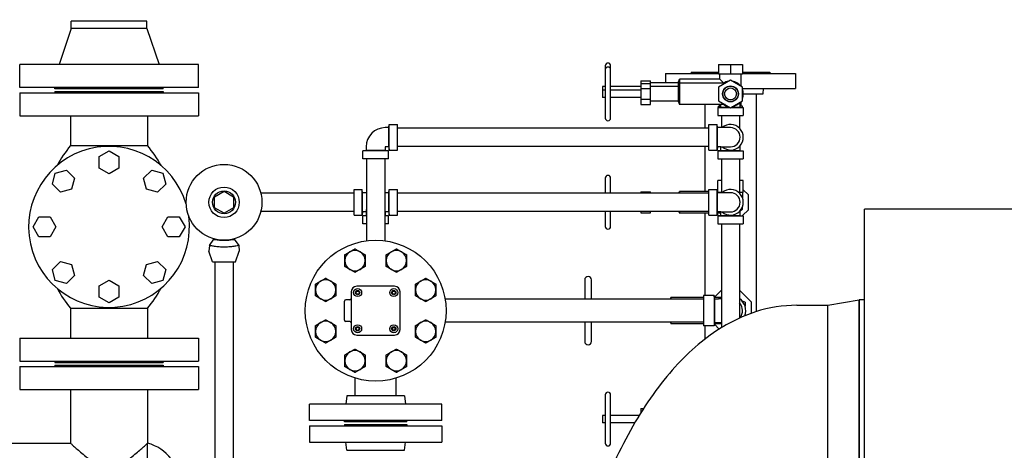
# Model space of a CAD drawing. Header units: inches. Extents: x 24 to 1128, y -94 to 748.
# Tile 405 of 573: x 433 to 479, y 585 to 605. Entities that reach past the tile are written whole.
import ezdxf

# ---------------------------------------------------------------- set-up
doc = ezdxf.new("R2010")
doc.units = ezdxf.units.IN
doc.header["$LTSCALE"] = 32
doc.header["$MEASUREMENT"] = 0
doc.layers.add('Dimension (ANSI)', color=7, linetype='Continuous', lineweight=25)
doc.layers.add('Visible (ANSI)', color=7, linetype='Continuous', lineweight=30)
doc.styles.add('Note Text (ANSI)', font='tahoma.ttf')
doc.dimstyles.new('Architectural (ANSI)', dxfattribs={"dimscale": 32, "dimtxt": 0.125, "dimasz": 0.098425, "dimexe": 0.125, "dimexo": 0.0625, "dimgap": 0.031496, "dimtad": 0, "dimtih": 1, "dimtoh": 1, "dimdec": 4, "dimrnd": 1e-08, "dimzin": 3, "dimdsep": 46, "dimlunit": 4, "dimtxsty": 'Note Text (ANSI)', "dimcen": 0.09, "dimdle": 0.393701, "dimclrd": 256, "dimclre": 256, "dimclrt": 256, "dimadec": 0, "dimazin": 3, "dimtfac": 0.96, "dimtofl": 0, "dimtmove": 0, "dimatfit": 3, "dimfxl": 1, "dimfrac": 2, "dimtolj": 1, "dimtzin": 12, "dimlwd": -1, "dimlwe": -1, "dimarcsym": 0})

# ---------------------------------------------------------------- blocks, each defined once
blk = doc.blocks.new('*D22')
at = {"layer": 'Defpoints', "color": 0, "transparency": 16777216}
for p in [(438.48, 699.411), (351.857, 463.849), (472.383, 463.849)]:
    blk.add_point(p, dxfattribs=at)
at = {"layer": 'Dimension (ANSI)', "transparency": 16777216}
for p, q in [((436.48, 699.411), (347.857, 699.411)), ((351.857, 696.261), (351.857, 597.163)), ((351.857, 466.999), (351.857, 590.097)), ((470.383, 463.849), (347.857, 463.849))]:
    blk.add_line(p, q, dxfattribs=at)
for points in [[(351.332, 696.261), (352.382, 696.261), (351.857, 699.411)], [(351.332, 466.999), (352.382, 466.999), (351.857, 463.849)]]:
    blk.add_solid(points, dxfattribs=at)
at = {"layer": 'Dimension (ANSI)', "transparency": 16777216, "insert": (338.708, 596.155), "char_height": 4, "attachment_point": 1, "style": 'Note Text (ANSI)'}
blk.add_mtext('\\A1;19\'-7 9/16"', dxfattribs=at)

msp = doc.modelspace()

# ---------------------------------------------------------------- linework, layer by layer
at = {"layer": 'Visible (ANSI)'}
for p, q in [((439.26339, 604.52152), (435.76339, 604.52152)), ((435.76339, 604.18152), (435.76339, 604.52152)), ((439.26339, 604.18152), (439.26339, 604.52152)), ((435.76339, 604.18152), (435.20339, 602.52152)), ((439.26339, 604.18152), (435.76339, 604.18152)), ((439.26339, 604.18152), (439.82339, 602.52152)), ((441.63839, 602.52152), (433.38839, 602.52152)), ((433.38839, 601.46152), (433.38839, 602.52152)), ((441.63839, 601.46152), (441.63839, 602.52152)), ((460.42078, 602.45876), (460.42078, 602.27766)), ((460.42078, 602.27766), (460.42078, 600.04537)), ((460.66881, 602.27766), (460.66881, 602.45876)), ((460.66881, 600.04537), (460.66881, 602.27766)), ((465.65109, 602.52372), (465.65109, 602.09065)), ((465.65109, 602.52372), (466.20227, 602.52372)), ((466.20227, 602.52372), (466.75345, 602.52372)), ((466.20227, 602.52372), (466.20227, 602.09065)), ((466.75345, 602.52372), (466.75345, 602.09065)), ((463.20227, 602.10152), (465.65109, 602.10152)), ((463.20227, 602.10152), (463.20227, 601.67726)), ((463.78101, 601.67726), (463.84007, 601.83868)), ((463.84007, 601.83868), (463.84007, 601.65758)), ((465.70621, 601.83868), (463.84007, 601.83868)), ((464.39227, 602.16152), (465.65109, 602.16152)), ((464.39227, 602.16152), (464.39227, 602.10152)), ((465.65109, 602.09065), (466.20227, 602.09065)), ((466.20227, 601.79796), (465.65109, 601.47974)), ((465.70621, 601.83868), (465.70621, 602.09065)), ((465.88666, 601.65823), (465.70621, 601.83868)), ((466.20227, 602.09065), (466.75345, 602.09065)), ((466.75345, 601.47974), (466.20227, 601.79796)), ((466.69834, 601.51156), (466.69834, 602.09065)), ((466.75345, 602.16152), (468.01227, 602.16152)), ((466.75345, 602.10152), (469.20227, 602.10152)), ((468.01227, 602.16152), (468.01227, 602.10152)), ((469.20227, 602.10152), (469.20227, 601.41152)), ((441.63839, 601.46152), (433.38839, 601.46152)), ((435.01339, 601.40152), (435.01339, 601.46152)), ((440.01339, 601.40152), (435.01339, 601.40152)), ((440.01339, 601.40152), (440.01339, 601.46152)), ((460.29676, 601.50994), (460.29676, 601.32884)), ((460.42078, 601.50994), (460.29676, 601.50994)), ((462.06841, 601.50994), (460.66881, 601.50994)), ((462.06841, 601.76092), (462.06841, 601.64453)), ((462.06841, 601.76092), (462.50148, 601.76092)), ((462.06841, 601.64453), (462.50148, 601.64453)), ((462.06841, 601.64453), (462.06841, 601.40302)), ((462.06841, 601.40302), (462.50148, 601.40302)), ((462.06841, 601.40302), (462.06841, 600.92001)), ((462.50148, 601.64453), (462.50148, 601.76092)), ((463.78101, 601.67726), (462.50148, 601.67726)), ((462.50148, 601.40302), (462.50148, 601.64453)), ((463.78101, 601.49616), (462.50148, 601.49616)), ((462.50148, 600.92001), (462.50148, 601.40302)), ((463.78101, 601.67726), (463.78101, 601.49616)), ((463.78101, 601.49616), (463.84007, 601.65758)), ((463.78101, 601.49616), (463.78101, 600.82687)), ((463.84007, 601.65758), (463.84007, 600.66545)), ((465.95912, 601.65758), (463.84007, 601.65758)), ((465.65109, 601.47974), (465.65109, 600.84329)), ((466.75345, 600.84329), (466.75345, 601.47974)), ((466.75345, 601.41152), (469.20227, 601.41152)), ((467.70158, 601.16152), (467.73227, 601.41152)), ((433.38839, 601.21652), (441.63839, 601.21652)), ((433.38839, 601.21652), (433.38839, 600.15652)), ((435.01339, 601.27652), (440.01339, 601.27652)), ((435.01339, 601.27652), (435.01339, 601.21652)), ((440.01339, 601.27652), (440.01339, 601.21652)), ((441.63839, 601.21652), (441.63839, 600.15652)), ((460.29676, 601.32884), (460.29676, 600.99419)), ((460.42078, 601.32884), (460.29676, 601.32884)), ((460.42078, 600.99419), (460.29676, 600.99419)), ((462.06841, 601.32884), (460.66881, 601.32884)), ((462.06841, 600.99419), (460.66881, 600.99419)), ((462.06841, 600.92001), (462.06841, 600.6785)), ((462.06841, 600.92001), (462.50148, 600.92001)), ((462.50148, 600.6785), (462.50148, 600.92001)), ((466.79077, 601.16152), (467.70158, 601.16152)), ((467.38977, 601.16152), (467.38977, 591.11809)), ((462.06841, 600.6785), (462.50148, 600.6785)), ((463.78101, 600.82687), (462.50148, 600.82687)), ((463.78101, 600.82687), (463.84007, 600.66545)), ((465.95912, 600.66545), (463.84007, 600.66545)), ((465.01477, 600.66545), (465.01477, 599.58152)), ((465.75927, 600.55552), (465.61377, 600.54152)), ((465.61377, 600.54152), (466.17378, 600.54152)), ((465.61377, 600.54152), (465.61377, 600.16152)), ((465.65109, 600.84329), (466.20227, 600.52507)), ((465.65109, 600.54511), (465.65109, 600.59459)), ((465.75927, 600.59459), (465.65109, 600.59459)), ((465.70621, 600.59459), (465.70621, 600.66545)), ((465.75927, 600.55552), (465.75927, 600.66545)), ((465.75927, 600.55552), (466.14953, 600.55552)), ((466.20227, 600.52507), (466.75345, 600.84329)), ((466.23076, 600.54152), (466.79077, 600.54152)), ((466.25501, 600.55552), (466.64527, 600.55552)), ((466.64527, 600.71852), (466.64527, 600.77411)), ((466.64527, 600.55552), (466.64527, 600.71852)), ((466.75345, 600.59459), (466.64527, 600.59459)), ((466.64527, 600.55552), (466.79077, 600.54152)), ((466.69834, 600.59459), (466.69834, 600.81147)), ((466.75345, 600.54511), (466.75345, 600.59459)), ((466.79077, 600.54152), (466.79077, 600.16152)), ((433.38839, 600.15652), (441.63839, 600.15652)), ((435.73339, 600.15652), (435.73339, 598.77652)), ((439.29339, 600.15652), (439.29339, 598.77652)), ((465.61377, 600.16152), (466.79077, 600.16152)), ((465.78227, 600.16152), (465.78227, 599.60452)), ((466.62227, 600.16152), (466.62227, 599.57374)), ((450.42827, 599.60452), (450.26527, 599.60452)), ((450.42827, 599.60452), (450.44227, 599.75002)), ((450.42827, 598.71852), (450.42827, 599.60452)), ((450.44227, 598.57302), (450.44227, 599.75002)), ((450.44227, 599.75002), (450.82227, 599.75002)), ((450.82227, 598.57302), (450.82227, 599.75002)), ((465.20227, 599.58152), (450.82227, 599.58152)), ((465.20227, 598.57302), (465.20227, 599.75002)), ((465.20227, 599.75002), (465.58227, 599.75002)), ((465.58227, 598.57302), (465.58227, 599.75002)), ((465.59627, 599.60452), (465.58227, 599.75002)), ((465.59627, 598.71852), (465.59627, 599.60452)), ((465.75927, 599.60452), (465.59627, 599.60452)), ((466.20227, 599.60452), (465.75927, 599.60452)), ((435.73339, 598.77652), (439.29339, 598.77652)), ((449.37927, 598.71852), (449.37927, 598.55552)), ((450.26527, 598.71852), (450.26527, 598.55552)), ((450.42827, 598.71852), (450.26527, 598.71852)), ((450.42827, 598.71852), (450.44227, 598.57302)), ((465.20227, 598.74152), (450.82227, 598.74152)), ((465.01477, 598.74152), (465.01477, 596.65758)), ((465.59627, 598.71852), (465.58227, 598.57302)), ((465.75927, 598.71852), (465.59627, 598.71852)), ((465.75927, 598.71852), (466.20227, 598.71852)), ((465.75927, 598.55552), (465.75927, 598.71852)), ((466.64527, 598.71852), (466.64527, 598.77411)), ((466.64527, 598.55552), (466.64527, 598.71852)), ((437.05613, 598.26952), (437.51339, 598.53352)), ((437.05613, 597.74152), (437.05613, 598.26952)), ((437.51339, 598.53352), (437.97066, 598.26952)), ((437.97066, 598.26952), (437.97066, 597.74152)), ((449.37927, 598.55552), (449.23377, 598.54152)), ((450.41077, 598.54152), (449.23377, 598.54152)), ((449.23377, 598.16152), (449.23377, 598.54152)), ((450.41077, 598.16152), (449.23377, 598.16152)), ((450.26527, 598.55552), (449.37927, 598.55552)), ((449.40227, 598.16152), (449.40227, 594.38426)), ((450.24227, 598.16152), (450.24227, 594.38426)), ((450.26527, 598.55552), (450.41077, 598.54152)), ((450.41077, 598.16152), (450.41077, 598.54152)), ((450.44227, 598.57302), (450.82227, 598.57302)), ((465.20227, 598.57302), (465.58227, 598.57302)), ((465.75927, 598.55552), (465.61377, 598.54152)), ((465.61377, 598.54152), (466.79077, 598.54152)), ((465.61377, 598.54152), (465.61377, 598.16152)), ((465.61377, 598.16152), (466.79077, 598.16152)), ((465.75927, 598.55552), (466.64527, 598.55552)), ((465.78227, 598.16152), (465.78227, 596.60452)), ((466.62227, 598.16152), (466.62227, 596.57374)), ((466.64527, 598.55552), (466.79077, 598.54152)), ((466.79077, 598.54152), (466.79077, 598.16152)), ((437.51339, 597.47752), (437.05613, 597.74152)), ((437.97066, 597.74152), (437.51339, 597.47752)), ((434.89691, 596.99633), (435.03357, 597.50634)), ((435.03357, 597.50634), (435.54358, 597.643)), ((435.54358, 597.643), (435.91693, 597.26964)), ((435.91693, 597.26964), (435.78027, 596.75963)), ((439.10986, 597.26964), (439.48321, 597.643)), ((439.24651, 596.75963), (439.10986, 597.26964)), ((439.48321, 597.643), (439.99322, 597.50634)), ((439.99322, 597.50634), (440.12987, 596.99633)), ((460.42078, 597.27766), (460.42078, 596.58152)), ((460.66881, 596.58152), (460.66881, 597.27766)), ((435.27027, 596.62298), (434.89691, 596.99633)), ((440.12987, 596.99633), (439.75652, 596.62298)), ((465.78227, 597.16152), (465.61377, 597.16152)), ((465.61377, 596.62052), (465.61377, 597.16152)), ((466.79077, 597.16152), (466.62227, 597.16152)), ((466.79077, 596.62052), (466.79077, 597.16152)), ((435.78027, 596.75963), (435.27027, 596.62298)), ((439.75652, 596.62298), (439.24651, 596.75963)), ((442.38227, 596.41555), (442.82227, 596.66958)), ((442.38227, 595.90748), (442.38227, 596.41555)), ((442.82227, 596.66958), (443.26227, 596.41555)), ((443.26227, 596.41555), (443.26227, 595.90748)), ((448.82227, 596.58152), (444.52112, 596.58152)), ((448.82227, 595.57302), (448.82227, 596.75002)), ((448.82227, 596.75002), (449.20227, 596.75002)), ((449.20227, 595.57302), (449.20227, 596.75002)), ((449.21627, 596.60452), (449.20227, 596.75002)), ((449.21627, 595.71852), (449.21627, 596.60452)), ((449.37927, 596.60452), (449.21627, 596.60452)), ((449.40227, 596.60452), (449.37927, 596.60452)), ((450.42827, 596.60452), (450.26527, 596.60452)), ((450.42827, 596.60452), (450.44227, 596.75002)), ((450.42827, 595.71852), (450.42827, 596.60452)), ((450.44227, 595.57302), (450.44227, 596.75002)), ((450.44227, 596.75002), (450.82227, 596.75002)), ((450.82227, 595.57302), (450.82227, 596.75002)), ((465.20227, 596.58152), (450.82227, 596.58152)), ((462.06841, 596.64453), (462.50148, 596.64453)), ((462.06841, 596.64453), (462.06841, 596.58152)), ((462.50148, 596.58152), (462.50148, 596.64453)), ((463.81224, 596.58152), (463.84007, 596.65758)), ((463.84007, 596.65758), (463.84007, 596.58152)), ((465.20227, 596.65758), (463.84007, 596.65758)), ((465.20227, 595.57302), (465.20227, 596.75002)), ((465.20227, 596.75002), (465.58227, 596.75002)), ((465.58227, 595.57302), (465.58227, 596.75002)), ((465.59627, 596.60452), (465.58227, 596.75002)), ((465.61377, 596.74225), (465.58572, 596.71419)), ((465.61377, 596.65758), (465.59117, 596.65758)), ((465.59627, 595.71852), (465.59627, 596.60452)), ((465.75927, 596.60452), (465.59627, 596.60452)), ((465.78227, 596.62052), (465.61377, 596.62052)), ((465.63852, 596.60452), (465.63852, 596.62052)), ((466.20227, 596.60452), (465.75927, 596.60452)), ((466.79077, 596.62052), (466.62227, 596.62052)), ((466.76602, 596.33039), (466.76602, 596.62052)), ((467.02904, 596.50398), (466.79077, 596.74225)), ((467.02904, 595.81906), (467.02904, 596.50398)), ((442.82227, 595.65345), (442.38227, 595.90748)), ((443.26227, 595.90748), (442.82227, 595.65345)), ((466.75345, 595.84329), (466.75345, 595.95528)), ((434.00639, 595.02652), (434.27039, 595.48378)), ((434.27039, 595.48378), (434.79839, 595.48378)), ((434.79839, 595.48378), (435.06239, 595.02652)), ((439.96439, 595.02652), (440.22839, 595.48378)), ((440.22839, 595.48378), (440.75639, 595.48378)), ((440.75639, 595.48378), (441.02039, 595.02652)), ((448.82227, 595.74152), (444.52112, 595.74152)), ((448.82227, 595.57302), (449.20227, 595.57302)), ((449.21627, 595.71852), (449.20227, 595.57302)), ((449.37927, 595.71852), (449.21627, 595.71852)), ((449.37927, 595.55552), (449.23377, 595.54152)), ((449.40227, 595.54152), (449.23377, 595.54152)), ((449.23377, 595.16152), (449.23377, 595.54152)), ((449.37927, 595.71852), (449.37927, 595.55552)), ((449.40227, 595.55552), (449.37927, 595.55552)), ((450.26527, 595.55552), (450.24227, 595.55552)), ((450.41077, 595.54152), (450.24227, 595.54152)), ((450.26527, 595.71852), (450.26527, 595.55552)), ((450.42827, 595.71852), (450.26527, 595.71852)), ((450.26527, 595.55552), (450.41077, 595.54152)), ((450.41077, 595.16152), (450.41077, 595.54152)), ((450.42827, 595.71852), (450.44227, 595.57302)), ((450.44227, 595.57302), (450.82227, 595.57302)), ((465.20227, 595.74152), (450.82227, 595.74152)), ((460.42078, 595.74152), (460.42078, 595.04537)), ((460.66881, 595.04537), (460.66881, 595.74152)), ((462.06841, 595.74152), (462.06841, 595.6785)), ((462.06841, 595.6785), (462.50148, 595.6785)), ((462.50148, 595.6785), (462.50148, 595.74152)), ((463.81224, 595.74152), (463.84007, 595.66545)), ((463.84007, 595.74152), (463.84007, 595.66545)), ((465.20227, 595.66545), (463.84007, 595.66545)), ((465.01477, 595.66545), (465.01477, 591.86202)), ((465.20227, 595.57302), (465.58227, 595.57302)), ((465.59627, 595.71852), (465.58227, 595.57302)), ((465.58572, 595.60884), (465.64959, 595.54496)), ((465.75927, 595.66545), (465.59117, 595.66545)), ((465.75927, 595.71852), (465.59627, 595.71852)), ((465.75927, 595.55552), (465.61377, 595.54152)), ((465.61377, 595.54152), (466.79077, 595.54152)), ((465.61377, 595.54152), (465.61377, 595.16152)), ((465.75927, 595.71852), (466.20227, 595.71852)), ((465.75927, 595.55552), (465.75927, 595.71852)), ((465.75927, 595.55552), (466.64527, 595.55552)), ((466.64527, 595.71852), (466.64527, 595.77411)), ((466.64527, 595.55552), (466.64527, 595.71852)), ((466.64527, 595.55552), (466.79077, 595.54152)), ((466.65647, 595.78729), (466.75345, 595.84329)), ((466.75495, 595.54496), (467.02904, 595.81906)), ((466.79077, 595.54152), (466.79077, 595.16152)), ((516.44489, 595.84902), (472.38339, 595.84902)), ((472.38339, 538.19802), (472.38339, 595.84902)), ((434.27039, 594.56925), (434.00639, 595.02652)), ((435.06239, 595.02652), (434.79839, 594.56925)), ((440.22839, 594.56925), (439.96439, 595.02652)), ((441.02039, 595.02652), (440.75639, 594.56925)), ((449.40227, 595.16152), (449.23377, 595.16152)), ((450.41077, 595.16152), (450.24227, 595.16152)), ((465.61377, 595.16152), (466.79077, 595.16152)), ((465.78227, 595.16152), (465.78227, 590.3746)), ((466.62227, 595.16152), (466.62227, 590.82265)), ((434.79839, 594.56925), (434.27039, 594.56925)), ((440.75639, 594.56925), (440.22839, 594.56925)), ((442.14607, 594.17439), (442.1193, 593.9144)), ((442.14607, 594.17439), (442.34978, 594.456)), ((443.29476, 594.456), (443.49847, 594.17439)), ((443.49847, 594.17439), (443.52525, 593.9144)), ((442.29327, 593.41152), (442.12074, 593.90219)), ((443.35127, 593.41152), (443.5238, 593.90219)), ((434.89691, 593.0567), (435.27027, 593.43005)), ((435.27027, 593.43005), (435.78027, 593.2934)), ((435.78027, 593.2934), (435.91693, 592.78339)), ((439.10986, 592.78339), (439.24651, 593.2934)), ((439.24651, 593.2934), (439.75652, 593.43005)), ((439.75652, 593.43005), (440.12987, 593.0567)), ((442.29327, 593.41152), (443.35127, 593.41152)), ((442.40227, 593.41152), (442.40227, 571.68325)), ((443.24227, 593.41152), (443.24227, 571.68325)), ((435.03357, 592.54669), (434.89691, 593.0567)), ((435.91693, 592.78339), (435.54358, 592.41004)), ((439.48321, 592.41004), (439.10986, 592.78339)), ((440.12987, 593.0567), (439.99322, 592.54669)), ((435.54358, 592.41004), (435.03357, 592.54669)), ((437.05613, 592.31152), (437.51339, 592.57552)), ((437.05613, 591.78352), (437.05613, 592.31152)), ((437.51339, 592.57552), (437.97066, 592.31152)), ((437.97066, 592.31152), (437.97066, 591.78352)), ((439.99322, 592.54669), (439.48321, 592.41004)), ((450.69727, 592.28652), (448.94727, 592.28652)), ((459.46999, 592.57884), (459.46999, 591.68652)), ((459.78495, 591.68652), (459.78495, 592.57884)), ((448.69727, 592.03652), (448.69727, 590.28652)), ((450.94727, 590.28652), (450.94727, 592.03652)), ((464.95227, 591.86202), (464.95227, 590.46102)), ((465.45227, 591.86202), (464.95227, 591.86202)), ((465.45227, 591.86202), (465.45227, 590.46102)), ((465.46627, 591.71252), (465.45227, 591.86202)), ((465.78227, 592.10562), (465.45967, 591.78302)), ((467.16684, 591.56105), (466.62227, 592.10562)), ((437.51339, 591.51952), (437.05613, 591.78352)), ((437.97066, 591.78352), (437.51339, 591.51952)), ((448.38477, 590.72402), (448.38477, 591.59902)), ((448.63477, 591.66152), (448.44727, 591.66152)), ((464.95227, 591.68652), (453.02959, 591.68652)), ((463.42646, 591.68652), (463.44637, 591.76388)), ((463.44637, 591.76388), (463.44637, 591.68652)), ((464.95227, 591.76388), (463.44637, 591.76388)), ((465.78227, 591.76388), (465.46146, 591.76388)), ((465.46627, 591.71252), (465.46627, 590.61052)), ((465.46627, 591.71252), (465.65127, 591.71252)), ((465.78227, 591.71252), (465.65127, 591.71252)), ((466.71598, 591.63776), (466.87156, 591.54793)), ((466.87156, 591.54793), (466.87156, 591.36827)), ((467.16684, 591.04312), (467.16684, 591.56105)), ((469.25839, 591.41152), (470.69825, 591.41152)), ((470.69825, 591.41152), (472.13537, 591.66152)), ((470.69825, 547.91152), (470.69825, 591.41152)), ((470.69825, 547.91152), (470.69825, 591.41152)), ((472.13537, 591.66152), (472.13537, 547.66152)), ((472.38339, 591.66152), (472.13537, 591.66152)), ((472.13537, 547.66152), (472.13537, 591.66152)), ((435.73339, 591.27652), (439.29339, 591.27652)), ((435.73339, 591.27652), (435.73339, 589.89652)), ((439.29339, 591.27652), (439.29339, 589.89652)), ((466.87156, 590.95476), (466.87156, 590.93022)), ((448.63477, 590.66152), (448.44727, 590.66152)), ((464.95227, 590.63652), (453.02959, 590.63652)), ((459.46999, 590.63652), (459.46999, 589.74419)), ((459.78495, 589.74419), (459.78495, 590.63652)), ((463.42646, 590.63652), (463.44637, 590.55915)), ((463.44637, 590.63652), (463.44637, 590.55915)), ((464.95227, 590.55915), (463.44637, 590.55915)), ((465.45227, 590.46102), (464.95227, 590.46102)), ((465.01477, 590.46102), (465.01477, 589.84309)), ((465.46627, 590.61052), (465.45227, 590.46102)), ((465.45967, 590.54001), (465.68548, 590.3142)), ((465.78227, 590.55915), (465.46146, 590.55915)), ((465.46627, 590.61052), (465.65127, 590.61052)), ((465.65127, 590.61052), (465.78227, 590.61052)), ((448.94727, 590.03652), (450.69727, 590.03652)), ((433.38839, 589.89652), (441.63839, 589.89652)), ((433.38839, 589.89652), (433.38839, 588.83652)), ((441.63839, 589.89652), (441.63839, 588.83652)), ((433.38839, 588.83652), (441.63839, 588.83652)), ((435.01339, 588.83652), (435.01339, 588.77652)), ((435.01339, 588.77652), (440.01339, 588.77652)), ((435.01339, 588.65152), (440.01339, 588.65152)), ((435.01339, 588.65152), (435.01339, 588.59152)), ((440.01339, 588.83652), (440.01339, 588.77652)), ((440.01339, 588.65152), (440.01339, 588.59152)), ((433.38839, 588.59152), (441.63839, 588.59152)), ((433.38839, 588.59152), (433.38839, 587.53152)), ((441.63839, 588.59152), (441.63839, 587.53152)), ((448.87227, 587.22652), (448.87227, 588.05346)), ((450.77227, 587.22652), (450.77227, 588.05346)), ((433.38839, 587.53152), (441.63839, 587.53152)), ((435.73339, 587.53152), (435.73339, 585.04952)), ((439.29339, 587.53152), (439.29339, 585.04952)), ((460.42078, 587.27766), (460.42078, 585.04537)), ((460.66881, 585.04537), (460.66881, 587.27766)), ((452.88227, 586.84652), (446.76227, 586.84652)), ((446.76227, 586.09652), (446.76227, 586.84652)), ((448.49393, 587.22652), (448.44727, 586.84652)), ((451.15061, 587.22652), (448.49393, 587.22652)), ((451.15061, 587.22652), (451.19727, 586.84652)), ((452.88227, 586.09652), (452.88227, 586.84652)), ((462.06841, 586.64453), (462.18181, 586.64453)), ((462.06841, 586.64453), (462.06841, 586.46576)), ((452.88227, 586.09652), (446.76227, 586.09652)), ((448.38227, 586.03652), (448.38227, 586.09652)), ((451.26227, 586.03652), (448.38227, 586.03652)), ((448.38227, 585.91152), (451.26227, 585.91152)), ((448.38227, 585.91152), (448.38227, 585.85152)), ((451.26227, 586.03652), (451.26227, 586.09652)), ((451.26227, 585.91152), (451.26227, 585.85152)), ((460.29676, 586.32884), (460.29676, 585.99419)), ((460.42078, 586.32884), (460.29676, 586.32884)), ((460.42078, 585.99419), (460.29676, 585.99419)), ((461.9836, 586.32884), (460.66881, 586.32884)), ((461.78331, 585.99419), (460.66881, 585.99419)), ((446.76227, 585.85152), (452.88227, 585.85152)), ((446.76227, 585.85152), (446.76227, 585.10152)), ((452.88227, 585.85152), (452.88227, 585.10152)), ((432.26839, 585.04952), (435.73339, 585.04952)), ((439.29339, 581.13352), (439.29339, 585.04952)), ((446.76227, 585.10152), (452.88227, 585.10152)), ((448.49393, 584.72152), (448.44727, 585.10152)), ((451.15061, 584.72152), (451.19727, 585.10152)), ((448.49393, 584.72152), (451.15061, 584.72152))]:
    msp.add_line(p, q, dxfattribs=at)
for centre, radius in [((466.20227, 601.16152), 0.36675), ((466.20227, 601.16152), 0.35322), ((466.20227, 601.16152), 0.273), ((442.82227, 596.16152), 1.75), ((442.82227, 596.16152), 0.70312), ((442.82227, 596.16152), 0.529), ((449.82227, 591.16152), 3.25), ((448.98727, 591.99652), 0.1875), ((448.98727, 591.99652), 0.1005), ((448.98727, 591.99652), 0.0725), ((450.65727, 591.99652), 0.1875), ((450.65727, 591.99652), 0.1005), ((450.65727, 591.99652), 0.0725), ((448.98727, 590.32652), 0.1875), ((450.65727, 590.32652), 0.1875), ((448.98727, 590.32652), 0.1005), ((448.98727, 590.32652), 0.0725), ((450.65727, 590.32652), 0.1005), ((450.65727, 590.32652), 0.0725)]:
    msp.add_circle(centre, radius, dxfattribs=at)
for centre, radius, start, end in [((460.54479, 602.45876), 0.12402, 0, 180), ((460.54479, 602.27766), 0.12402, 0, 180), ((466.20227, 601.16152), 0.5885, 99.485971, 122.549411), ((466.20227, 601.16152), 0.5885, 39.485971, 80.514029), ((466.20227, 601.16152), 0.5885, 339.485971, 20.514029), ((466.20227, 601.16152), 0.5885, 237.450589, 260.514029), ((466.20227, 601.16152), 0.5885, 279.485971, 320.514029), ((460.54479, 600.04537), 0.12402, 180, 0), ((450.26527, 598.71852), 0.886, 90, 180), ((466.20227, 599.16152), 0.5885, 228.830136, 131.169864), ((466.20227, 599.16152), 0.443, 270, 90), ((437.51339, 595.02652), 3.7125, 16.427545, 7.707959), ((440.28859, 595.02652), 5.9002, 140.537564, 151.322719), ((434.7382, 595.02652), 5.9002, 28.677281, 39.462436), ((460.54479, 597.27766), 0.12402, 0, 180), ((450.26527, 595.71852), 0.886, 90, 91.487529), ((466.20227, 596.16152), 0.5885, 228.830136, 131.169864), ((466.20227, 596.16152), 0.443, 270, 90), ((450.26527, 595.71852), 0.886, 166.916357, 180), ((460.54479, 595.04537), 0.12402, 180, 0), ((442.14727, 593.91152), 0.02812, 174.119464, 199.373004), ((443.49727, 593.91152), 0.02812, 340.626996, 5.880536), ((448.86556, 593.47121), 0.469, 120, 180), ((448.86556, 593.47121), 0.469, 60, 120), ((448.86556, 593.47121), 0.469, 0, 60), ((450.77898, 593.47121), 0.469, 120, 180), ((450.77898, 593.47121), 0.469, 60, 120), ((450.77898, 593.47121), 0.469, 0, 60), ((448.86556, 593.47121), 0.469, 180, 240), ((448.86556, 593.47121), 0.469, 300, 0), ((450.77898, 593.47121), 0.469, 180, 240), ((450.77898, 593.47121), 0.469, 300, 0), ((448.86556, 593.47121), 0.469, 240, 300), ((450.77898, 593.47121), 0.469, 240, 300), ((459.62747, 592.57884), 0.15748, 0, 180), ((447.51257, 592.11822), 0.469, 120, 180), ((447.51257, 592.11822), 0.469, 60, 120), ((447.51257, 592.11822), 0.469, 0, 60), ((448.94727, 592.03652), 0.25, 90, 180), ((450.69727, 592.03652), 0.25, 0, 90), ((452.13197, 592.11822), 0.469, 120, 180), ((452.13197, 592.11822), 0.469, 60, 120), ((452.13197, 592.11822), 0.469, 0, 60), ((440.28859, 595.02652), 5.9002, 208.677281, 219.462436), ((434.7382, 595.02652), 5.9002, 320.537564, 331.322719), ((447.51257, 592.11822), 0.469, 180, 240), ((447.51257, 592.11822), 0.469, 300, 0), ((452.13197, 592.11822), 0.469, 180, 240), ((452.13197, 592.11822), 0.469, 300, 0), ((447.51257, 592.11822), 0.469, 240, 300), ((448.44727, 591.59902), 0.0625, 90, 180), ((448.63477, 591.72402), 0.0625, 270, 0), ((452.13197, 592.11822), 0.469, 240, 300), ((466.20227, 591.16152), 0.7005, 126.839232, 128.13286), ((466.20227, 591.16152), 0.7005, 340.38458, 53.160768), ((466.20227, 591.16152), 0.551, 323.353907, 40.337003), ((447.51257, 590.20481), 0.469, 120, 180), ((447.51257, 590.20481), 0.469, 60, 120), ((447.51257, 590.20481), 0.469, 0, 60), ((448.44727, 590.72402), 0.0625, 180, 270), ((448.63477, 590.59902), 0.0625, 0, 90), ((452.13197, 590.20481), 0.469, 120, 180), ((452.13197, 590.20481), 0.469, 60, 120), ((452.13197, 590.20481), 0.469, 0, 60), ((466.20227, 591.16152), 0.7005, 231.86714, 233.160768), ((447.51257, 590.20481), 0.469, 180, 240), ((447.51257, 590.20481), 0.469, 300, 0), ((448.94727, 590.28652), 0.25, 180, 270), ((450.69727, 590.28652), 0.25, 270, 0), ((452.13197, 590.20481), 0.469, 180, 240), ((452.13197, 590.20481), 0.469, 300, 0), ((447.51257, 590.20481), 0.469, 240, 300), ((452.13197, 590.20481), 0.469, 240, 300), ((459.62747, 589.74419), 0.15748, 180, 0), ((448.86556, 588.85182), 0.469, 120, 180), ((448.86556, 588.85182), 0.469, 60, 120), ((448.86556, 588.85182), 0.469, 0, 60), ((450.77898, 588.85182), 0.469, 120, 180), ((450.77898, 588.85182), 0.469, 60, 120), ((450.77898, 588.85182), 0.469, 0, 60), ((448.86556, 588.85182), 0.469, 180, 240), ((448.86556, 588.85182), 0.469, 300, 0), ((450.77898, 588.85182), 0.469, 180, 240), ((450.77898, 588.85182), 0.469, 300, 0), ((448.86556, 588.85182), 0.469, 240, 300), ((450.77898, 588.85182), 0.469, 240, 300), ((460.54479, 587.27766), 0.12402, 0, 180), ((438.76547, 583.09152), 2.02792, 285.089427, 74.910573), ((460.54479, 585.04537), 0.12402, 180, 0)]:
    msp.add_arc(centre, radius, start, end, dxfattribs=at)
for points, knots in [([(443.49848, 594.17437), (443.49848, 594.17435), (443.49112, 594.17246), (443.45367, 594.16314), (443.4136, 594.15337), (443.30446, 594.13173), (443.23656, 594.1202), (443.08313, 594.10199), (442.99963, 594.09539), (442.82887, 594.0901), (442.74386, 594.09119), (442.5801, 594.10023), (442.50316, 594.10807), (442.36733, 594.12682), (442.30926, 594.1375), (442.22662, 594.15469), (442.19796, 594.16148), (442.15951, 594.17089), (442.14888, 594.17366), (442.14656, 594.17426), (442.14624, 594.17435), (442.14607, 594.17439), (442.14607, 594.17439)], [5.53522995, 5.53522995, 5.53522995, 5.53522995, 5.98211584, 5.98211584, 6.68001819, 6.68001819, 7.36987131, 7.36987131, 8.03958684, 8.03958684, 8.6842795, 8.6842795, 9.32724605, 9.32724605, 9.96088165, 9.96088165, 10.4645359, 10.4645359, 10.93791123, 10.93791123, 10.93791123, 11.00385261, 11.00385261, 11.00385261, 11.00385261]), ([(442.34978, 594.456), (442.34978, 594.456), (442.35037, 594.45589), (442.35677, 594.45468), (442.37341, 594.45148), (442.42561, 594.44266), (442.45945, 594.43732), (442.54602, 594.42621), (442.59962, 594.42065), (442.70641, 594.4137), (442.75747, 594.41182), (442.81335, 594.41153), (442.81781, 594.41152), (442.82227, 594.41152)], [5.5811994, 5.5811994, 5.5811994, 5.5811994, 5.6819407, 5.6819407, 6.1268468, 6.1268468, 6.54396476, 6.54396476, 7.01498724, 7.01498724, 7.40697851, 7.40697851, 7.44096537, 7.44096537, 7.44096537, 7.44096537]), ([(442.82227, 594.41152), (442.87106, 594.41152), (442.91973, 594.41296), (443.02419, 594.41892), (443.07804, 594.42402), (443.17195, 594.43534), (443.21102, 594.44137), (443.26786, 594.45088), (443.28565, 594.45428), (443.29387, 594.45583), (443.29476, 594.456), (443.29476, 594.45599)], [0, 0, 0, 0, 0.37173145, 0.37173145, 0.8320019, 0.8320019, 1.29104799, 1.29104799, 1.73574961, 1.73574961, 1.8600549, 1.8600549, 1.8600549, 1.8600549]), ([(469.25839, 591.41152), (468.61943, 591.41152), (467.98084, 591.30864), (466.68726, 590.89181), (466.03502, 590.56276), (464.64774, 589.60659), (463.9266, 588.92923), (462.56834, 587.29039), (461.93393, 586.32097), (460.79117, 584.14957), (460.28294, 582.9475), (459.78455, 581.47168), (459.72398, 581.28621), (459.66488, 581.09902)], [0, 0, 0, 0, 0.15974213, 0.15974213, 0.33187701, 0.33187701, 0.5428347, 0.5428347, 0.759799, 0.759799, 0.9767633, 0.9767633, 1.00760099, 1.00760099, 1.00760099, 1.00760099]), ([(435.73339, 585.04952), (435.73339, 585.04952), (435.74577, 585.03825), (435.79501, 584.99365), (435.83185, 584.96034), (435.92577, 584.87631), (435.98293, 584.82551), (436.11086, 584.71371), (436.18163, 584.65273), (436.33408, 584.52479), (436.42211, 584.45265), (436.61098, 584.30648), (436.71174, 584.23239), (436.92254, 584.09553), (437.03211, 584.03278), (437.26229, 583.93851), (437.38293, 583.90721), (437.64386, 583.90721), (437.7645, 583.93851), (437.99468, 584.03278), (438.10425, 584.09553), (438.31505, 584.23239), (438.41581, 584.30648), (438.60468, 584.45265), (438.69271, 584.52479), (438.84516, 584.65273), (438.91593, 584.71371), (439.04386, 584.82551), (439.10102, 584.87631), (439.19494, 584.96034), (439.23178, 584.99365), (439.28102, 585.03825), (439.29339, 585.04952), (439.29339, 585.04952)], [38.20676081, 38.20676081, 38.20676081, 38.20676081, 39.12296647, 39.12296647, 40.03917212, 40.03917212, 40.95537778, 40.95537778, 41.87158343, 41.87158343, 42.86571582, 42.86571582, 43.8598482, 43.8598482, 44.85398059, 44.85398059, 45.84811297, 45.84811297, 46.84224536, 46.84224536, 47.83637774, 47.83637774, 48.83051013, 48.83051013, 49.82464251, 49.82464251, 50.74084817, 50.74084817, 51.65705382, 51.65705382, 52.57325948, 52.57325948, 53.48946514, 53.48946514, 53.48946514, 53.48946514])]:
    msp.add_open_spline(points, degree=3, knots=knots, dxfattribs=at)
for points in [[(448.39656, 593.74199), (448.52223, 593.81455), (448.63106, 593.87738)], [(448.39656, 593.47121), (448.39656, 593.59688), (448.39656, 593.74199)], [(448.63106, 593.87738), (448.7399, 593.94021), (448.86556, 594.01277)], [(448.86556, 594.01277), (448.99123, 593.94021), (449.10006, 593.87738)], [(449.10006, 593.87738), (449.2089, 593.81455), (449.33456, 593.74199)], [(449.33456, 593.74199), (449.33456, 593.59688), (449.33456, 593.47121)], [(450.30998, 593.74199), (450.43565, 593.81455), (450.54448, 593.87738)], [(450.30998, 593.47121), (450.30998, 593.59688), (450.30998, 593.74199)], [(450.54448, 593.87738), (450.65331, 593.94021), (450.77898, 594.01277)], [(450.77898, 594.01277), (450.90465, 593.94021), (451.01348, 593.87738)], [(451.01348, 593.87738), (451.12231, 593.81455), (451.24798, 593.74199)], [(451.24798, 593.74199), (451.24798, 593.59688), (451.24798, 593.47121)], [(448.39656, 593.20044), (448.39656, 593.34555), (448.39656, 593.47121)], [(448.63106, 593.06505), (448.52223, 593.12788), (448.39656, 593.20044)], [(449.33456, 593.20044), (449.2089, 593.12788), (449.10006, 593.06505)], [(449.33456, 593.47121), (449.33456, 593.34555), (449.33456, 593.20044)], [(450.30998, 593.20044), (450.30998, 593.34555), (450.30998, 593.47121)], [(450.54448, 593.06505), (450.43565, 593.12788), (450.30998, 593.20044)], [(451.24798, 593.20044), (451.12231, 593.12788), (451.01348, 593.06505)], [(451.24798, 593.47121), (451.24798, 593.34555), (451.24798, 593.20044)], [(448.86556, 592.92966), (448.7399, 593.00221), (448.63106, 593.06505)], [(449.10006, 593.06505), (448.99123, 593.00221), (448.86556, 592.92966)], [(450.77898, 592.92966), (450.65331, 593.00221), (450.54448, 593.06505)], [(451.01348, 593.06505), (450.90465, 593.00221), (450.77898, 592.92966)], [(447.04357, 592.389), (447.16924, 592.46156), (447.27807, 592.52439)], [(447.04357, 592.11822), (447.04357, 592.24389), (447.04357, 592.389)], [(447.27807, 592.52439), (447.38691, 592.58722), (447.51257, 592.65978)], [(447.51257, 592.65978), (447.63824, 592.58722), (447.74707, 592.52439)], [(447.74707, 592.52439), (447.85591, 592.46156), (447.98157, 592.389)], [(447.98157, 592.389), (447.98157, 592.24389), (447.98157, 592.11822)], [(451.66297, 592.389), (451.78864, 592.46156), (451.89747, 592.52439)], [(451.66297, 592.11822), (451.66297, 592.24389), (451.66297, 592.389)], [(451.89747, 592.52439), (452.0063, 592.58722), (452.13197, 592.65978)], [(452.13197, 592.65978), (452.25764, 592.58722), (452.36647, 592.52439)], [(452.36647, 592.52439), (452.4753, 592.46156), (452.60097, 592.389)], [(452.60097, 592.389), (452.60097, 592.24389), (452.60097, 592.11822)], [(447.04357, 591.84745), (447.04357, 591.99256), (447.04357, 592.11822)], [(447.27807, 591.71206), (447.16924, 591.77489), (447.04357, 591.84745)], [(447.98157, 591.84745), (447.85591, 591.77489), (447.74707, 591.71206)], [(447.98157, 592.11822), (447.98157, 591.99256), (447.98157, 591.84745)], [(451.66297, 591.84745), (451.66297, 591.99256), (451.66297, 592.11822)], [(451.89747, 591.71206), (451.78864, 591.77489), (451.66297, 591.84745)], [(452.60097, 591.84745), (452.4753, 591.77489), (452.36647, 591.71206)], [(452.60097, 592.11822), (452.60097, 591.99256), (452.60097, 591.84745)], [(447.51257, 591.57667), (447.38691, 591.64922), (447.27807, 591.71206)], [(447.74707, 591.71206), (447.63824, 591.64922), (447.51257, 591.57667)], [(452.13197, 591.57667), (452.0063, 591.64922), (451.89747, 591.71206)], [(452.36647, 591.71206), (452.25764, 591.64922), (452.13197, 591.57667)], [(447.04357, 590.47558), (447.16924, 590.54814), (447.27807, 590.61097)], [(447.04357, 590.20481), (447.04357, 590.33047), (447.04357, 590.47558)], [(447.27807, 590.61097), (447.38691, 590.67381), (447.51257, 590.74636)], [(447.51257, 590.74636), (447.63824, 590.67381), (447.74707, 590.61097)], [(447.74707, 590.61097), (447.85591, 590.54814), (447.98157, 590.47558)], [(447.98157, 590.47558), (447.98157, 590.33047), (447.98157, 590.20481)], [(451.66297, 590.47558), (451.78864, 590.54814), (451.89747, 590.61097)], [(451.66297, 590.20481), (451.66297, 590.33047), (451.66297, 590.47558)], [(451.89747, 590.61097), (452.0063, 590.67381), (452.13197, 590.74636)], [(452.13197, 590.74636), (452.25764, 590.67381), (452.36647, 590.61097)], [(452.36647, 590.61097), (452.4753, 590.54814), (452.60097, 590.47558)], [(452.60097, 590.47558), (452.60097, 590.33047), (452.60097, 590.20481)], [(447.04357, 589.93403), (447.04357, 590.07914), (447.04357, 590.20481)], [(447.98157, 590.20481), (447.98157, 590.07914), (447.98157, 589.93403)], [(451.66297, 589.93403), (451.66297, 590.07914), (451.66297, 590.20481)], [(452.60097, 590.20481), (452.60097, 590.07914), (452.60097, 589.93403)], [(447.27807, 589.79864), (447.16924, 589.86147), (447.04357, 589.93403)], [(447.51257, 589.66325), (447.38691, 589.73581), (447.27807, 589.79864)], [(447.74707, 589.79864), (447.63824, 589.73581), (447.51257, 589.66325)], [(447.98157, 589.93403), (447.85591, 589.86147), (447.74707, 589.79864)], [(451.89747, 589.79864), (451.78864, 589.86147), (451.66297, 589.93403)], [(452.13197, 589.66325), (452.0063, 589.73581), (451.89747, 589.79864)], [(452.36647, 589.79864), (452.25764, 589.73581), (452.13197, 589.66325)], [(452.60097, 589.93403), (452.4753, 589.86147), (452.36647, 589.79864)], [(448.39656, 589.12259), (448.52223, 589.19515), (448.63106, 589.25798)], [(448.39656, 588.85182), (448.39656, 588.97748), (448.39656, 589.12259)], [(448.63106, 589.25798), (448.7399, 589.32082), (448.86556, 589.39337)], [(448.86556, 589.39337), (448.99123, 589.32082), (449.10006, 589.25798)], [(449.10006, 589.25798), (449.2089, 589.19515), (449.33456, 589.12259)], [(449.33456, 589.12259), (449.33456, 588.97748), (449.33456, 588.85182)], [(450.30998, 589.12259), (450.43565, 589.19515), (450.54448, 589.25798)], [(450.30998, 588.85182), (450.30998, 588.97748), (450.30998, 589.12259)], [(450.54448, 589.25798), (450.65331, 589.32082), (450.77898, 589.39337)], [(450.77898, 589.39337), (450.90465, 589.32082), (451.01348, 589.25798)], [(451.01348, 589.25798), (451.12231, 589.19515), (451.24798, 589.12259)], [(451.24798, 589.12259), (451.24798, 588.97748), (451.24798, 588.85182)], [(448.39656, 588.58104), (448.39656, 588.72615), (448.39656, 588.85182)], [(449.33456, 588.85182), (449.33456, 588.72615), (449.33456, 588.58104)], [(450.30998, 588.58104), (450.30998, 588.72615), (450.30998, 588.85182)], [(451.24798, 588.85182), (451.24798, 588.72615), (451.24798, 588.58104)], [(448.63106, 588.44565), (448.52223, 588.50848), (448.39656, 588.58104)], [(448.86556, 588.31026), (448.7399, 588.38282), (448.63106, 588.44565)], [(449.10006, 588.44565), (448.99123, 588.38282), (448.86556, 588.31026)], [(449.33456, 588.58104), (449.2089, 588.50848), (449.10006, 588.44565)], [(450.54448, 588.44565), (450.43565, 588.50848), (450.30998, 588.58104)], [(450.77898, 588.31026), (450.65331, 588.38282), (450.54448, 588.44565)], [(451.01348, 588.44565), (450.90465, 588.38282), (450.77898, 588.31026)], [(451.24798, 588.58104), (451.12231, 588.50848), (451.01348, 588.44565)]]:
    msp.add_rational_spline(points, [1, 1.0379548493, 1], degree=2, dxfattribs=at)

# ---------------------------------------------------------------- dimensions: what is measured, and where the dimension line sits
at = {"layer": 'Dimension (ANSI)'}
dim = msp.add_linear_dim(base=(351.85681, 463.84902), p1=(438.47989, 699.41052), p2=(472.38339, 463.84902), angle=270, dimstyle='Architectural (ANSI)', override={"dimgap": 0.031496, "dimdec": 4, "dimlfac": 1, "dimtol": 0, "dimlim": 0, "dimtp": 0, "dimtm": 0, "dimtdec": 2, "dimatfit": 1}, dxfattribs=at)
dim.commit()
dim.dimension.update_dxf_attribs({"geometry": '*D22', "text_midpoint": (351.85681, 593.62977), "dimtype": 160})

doc.saveas('drawing.dxf')
